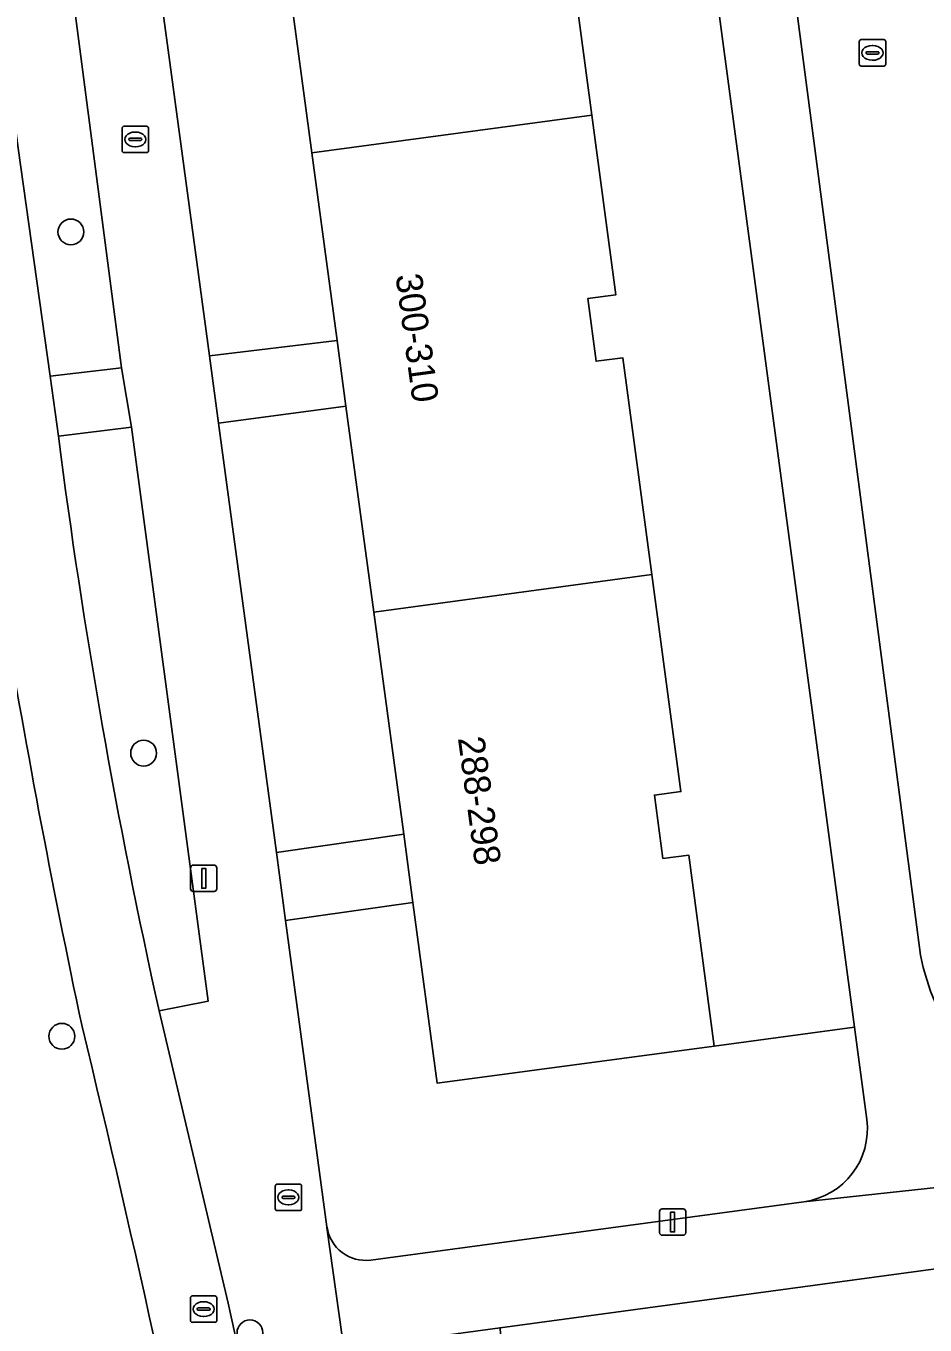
# Model space of a CAD drawing. Extents: x 161084 to 161928, y 385354 to 386522.
# Drawn here: x 161241.07 to 161275.12, y 385446.78 to 385495.94 of the extents above; entities that cross this region are included whole.
import ezdxf

# ---------------------------------------------------------------- set-up
doc = ezdxf.new("R2010")
doc.units = 0
for name, color, linetype in [('IMGEO_Berm_groen', 7, 'Continuous'), ('IMGEO_Boom', 7, 'Continuous'), ('IMGEO_Brandkraan', 7, 'Continuous'), ('IMGEO_Fietspad_gesloten', 7, 'Continuous'), ('IMGEO_Groenvoorziening', 7, 'Continuous'), ('IMGEO_Lichtmast', 7, 'Continuous'), ('IMGEO_Pand', 7, 'Continuous'), ('IMGEO_Pand_nummerreeks', 7, 'Continuous'), ('IMGEO_Rijbaan_lokaal_open', 7, 'Continuous'), ('IMGEO_Rioolput', 7, 'Continuous'), ('IMGEO_Voetpad_open', 7, 'Continuous')]:
    doc.layers.add(name, color=color, linetype=linetype)

msp = doc.modelspace()

# ---------------------------------------------------------------- linework, layer by layer
at = {"layer": 'IMGEO_Berm_groen'}
msp.add_lwpolyline([(161242.894, 385496.715), (161240.093, 385496.459), (161240.767, 385491.32), (161241.98, 385482.691), (161244.69, 385483.009)], close=True, dxfattribs=at)
for points in [[(161245.058, 385480.755), (161242.298, 385480.414)], [(161246.11, 385458.67), (161247.973, 385459.037), (161245.058, 385480.755)]]:
    msp.add_lwpolyline(points, dxfattribs=at)
for centre, radius, start, end in [((161587.634, 385531.473), 352.174, 186.63173, 192.02935), ((161481.847, 385511.204), 241.52, 187.32421, 192.56305), ((160597.131, 385302.223), 664.595, 11.345716, 13.562529)]:
    msp.add_arc(centre, radius, start, end, dxfattribs=at)
at = {"layer": 'IMGEO_Boom'}
for centre in [(161242.769, 385488.147), (161245.523, 385468.424), (161242.426, 385457.706), (161249.55, 385446.482)]:
    msp.add_circle(centre, 0.489, dxfattribs=at)
at = {"layer": 'IMGEO_Brandkraan'}
for p, q in [((161244.707, 385491.222), (161244.707, 385492.074)), ((161244.782, 385492.148), (161245.634, 385492.148)), ((161245.708, 385492.074), (161245.708, 385491.222)), ((161244.966, 385491.642), (161244.966, 385491.654)), ((161245.404, 385491.605), (161245.006, 385491.605)), ((161245.009, 385491.691), (161245.407, 385491.691)), ((161245.195, 385491.928), (161245.22, 385491.928)), ((161245.45, 385491.654), (161245.45, 385491.642)), ((161245.634, 385491.148), (161244.782, 385491.148)), ((161245.218, 385491.368), (161245.193, 385491.368)), ((161250.505, 385451.185), (161250.505, 385452.037)), ((161250.58, 385452.111), (161251.432, 385452.111)), ((161250.807, 385451.654), (161251.205, 385451.654)), ((161250.993, 385451.891), (161251.018, 385451.891)), ((161251.506, 385452.037), (161251.506, 385451.185)), ((161250.764, 385451.605), (161250.764, 385451.617)), ((161251.202, 385451.568), (161250.804, 385451.568)), ((161251.016, 385451.331), (161250.991, 385451.331)), ((161251.248, 385451.617), (161251.248, 385451.605)), ((161251.432, 385451.111), (161250.58, 385451.111))]:
    msp.add_line(p, q, dxfattribs=at)
for points in [[(161244.707, 385491.222), (161244.707, 385492.074)], [(161244.782, 385492.148), (161245.634, 385492.148)], [(161245.708, 385492.074), (161245.708, 385491.222)], [(161245.634, 385491.148), (161244.782, 385491.148)], [(161250.505, 385451.185), (161250.505, 385452.037)], [(161250.58, 385452.111), (161251.432, 385452.111)], [(161251.506, 385452.037), (161251.506, 385451.185)], [(161251.432, 385451.111), (161250.58, 385451.111)]]:
    msp.add_lwpolyline(points, dxfattribs=at)
for centre, radius, start, end in [((161244.784, 385492.072), 0.0765, 91.552, 178.448), ((161244.784, 385492.072), 0.0765, 91.552, 178.448), ((161245.632, 385492.072), 0.0765, 1.552, 88.448), ((161245.632, 385492.072), 0.0765, 1.552, 88.448), ((161245.006, 385491.651), 0.0403, 85.8775, 175.7526), ((161245.003, 385491.641), 0.0366, 178.938, 274.7102), ((161245.407, 385491.648), 0.043, 264.8664, 352.4533), ((161245.411, 385491.653), 0.0386, 1.7309, 96.639), ((161244.784, 385491.224), 0.0765, 181.552, 268.448), ((161244.784, 385491.224), 0.0765, 181.552, 268.448), ((161245.632, 385491.224), 0.0765, 271.552, 358.448), ((161245.632, 385491.224), 0.0765, 271.552, 358.448), ((161250.582, 385452.035), 0.0765, 91.552, 178.448), ((161250.582, 385452.035), 0.0765, 91.552, 178.448), ((161250.804, 385451.614), 0.0403, 85.8775, 175.7526), ((161251.209, 385451.616), 0.0386, 1.7309, 96.639), ((161251.43, 385452.035), 0.0765, 1.552, 88.448), ((161251.43, 385452.035), 0.0765, 1.552, 88.448), ((161250.582, 385451.187), 0.0765, 181.552, 268.448), ((161250.582, 385451.187), 0.0765, 181.552, 268.448), ((161250.801, 385451.604), 0.0366, 178.938, 274.7102), ((161251.205, 385451.611), 0.043, 264.8664, 352.4533), ((161251.43, 385451.187), 0.0765, 271.552, 358.448), ((161251.43, 385451.187), 0.0765, 271.552, 358.448)]:
    msp.add_arc(centre, radius, start, end, dxfattribs=at)
for centre, major_axis, ratio, start_param, end_param in [((161245.194, 385491.648), (-0.387, 0.002), 0.722429, 4.712389, 7.853982), ((161245.219, 385491.648), (-0.39, 0.002), 0.717154, 1.570796, 4.712389), ((161250.992, 385451.611), (-0.387, 0.002), 0.722429, 4.712389, 7.853982), ((161251.017, 385451.611), (-0.39, 0.002), 0.717154, 1.570796, 4.712389)]:
    msp.add_ellipse(centre, major_axis=major_axis, ratio=ratio, start_param=start_param, end_param=end_param, dxfattribs=at)
at = {"layer": 'IMGEO_Fietspad_gesloten'}
for points in [[(161242.298, 385480.414), (161241.98, 385482.691), (161240.767, 385491.32), (161240.093, 385496.459), (161239.704, 385499.023), (161237.566, 385515.337), (161237.287, 385517.684), (161235.413, 385531.351), (161235.077, 385534.001), (161232.276, 385555.284), (161231.897, 385557.917), (161228.109, 385586.465), (161227.827, 385589.03), (161225.123, 385609.586), (161224.779, 385612.123), (161222.982, 385625.806), (161222.666, 385628.298)], [(161261.939, 385371.83), (161261.708, 385373.229), (161261.121, 385376.774), (161251.747, 385433.067), (161251.01, 385436.86), (161250.012, 385441.75), (161248.719, 385447.607), (161246.11, 385458.67)]]:
    msp.add_lwpolyline(points, dxfattribs=at)
for centre, radius, start, end in [((161587.634, 385531.473), 352.174, 186.63173, 192.02935), ((161481.847, 385511.204), 241.52, 187.32421, 192.56305), ((160597.131, 385302.223), 664.595, 11.345716, 13.562529)]:
    msp.add_arc(centre, radius, start, end, dxfattribs=at)
at = {"layer": 'IMGEO_Groenvoorziening'}
for points in [[(161251.892, 385491.138), (161250.992, 385497.81), (161246.158, 385497.183), (161248.012, 385483.457), (161252.85, 385484.037)], [(161254.237, 385473.757), (161253.184, 385481.559), (161248.356, 385480.914), (161250.551, 385464.667), (161255.371, 385465.352)]]:
    msp.add_lwpolyline(points, close=True, dxfattribs=at)
for points in [[(161272.909, 385454.562), (161272.44, 385458.049), (161267.136, 385457.336), (161256.643, 385455.93), (161255.72, 385462.769), (161250.899, 385462.085), (161252.464, 385450.5)], [(161254.128, 385449.24), (161270.523, 385451.445)]]:
    msp.add_lwpolyline(points, dxfattribs=at)
for centre, radius, start, end in [((161270.151, 385454.201), 2.781, 277.6783, 7.455), ((161253.93, 385450.707), 1.48, 188.0422, 277.691)]:
    msp.add_arc(centre, radius, start, end, dxfattribs=at)
at = {"layer": 'IMGEO_Lichtmast'}
for p, q in [((161247.303, 385463.286), (161247.303, 385464.086)), ((161247.303, 385464.086), (161247.303, 385463.286)), ((161247.403, 385464.186), (161248.193, 385464.186)), ((161248.193, 385464.186), (161247.403, 385464.186)), ((161248.293, 385464.086), (161248.293, 385463.286)), ((161248.293, 385463.286), (161248.293, 385464.086)), ((161248.193, 385463.186), (161247.403, 385463.186)), ((161247.403, 385463.186), (161248.193, 385463.186)), ((161265.162, 385451.176), (161265.952, 385451.176)), ((161265.952, 385451.176), (161265.162, 385451.176)), ((161265.062, 385450.276), (161265.062, 385451.076)), ((161265.062, 385451.076), (161265.062, 385450.276)), ((161266.052, 385451.076), (161266.052, 385450.276)), ((161266.052, 385450.276), (161266.052, 385451.076)), ((161265.952, 385450.176), (161265.162, 385450.176)), ((161265.162, 385450.176), (161265.952, 385450.176))]:
    msp.add_line(p, q, dxfattribs=at)
for points in [[(161247.723, 385464.061), (161247.873, 385464.061), (161247.873, 385463.311), (161247.723, 385463.311), (161247.723, 385464.061)], [(161265.482, 385451.051), (161265.632, 385451.051), (161265.632, 385450.301), (161265.482, 385450.301), (161265.482, 385451.051)]]:
    msp.add_lwpolyline(points, dxfattribs=at)
for centre, start, end in [((161247.403, 385464.086), 90, 180), ((161247.403, 385464.086), 90, 180), ((161248.193, 385464.086), 0, 90), ((161248.193, 385464.086), 360, 90), ((161247.403, 385463.286), 180, 270), ((161247.403, 385463.286), 180, 270), ((161248.193, 385463.286), 270, 0), ((161248.193, 385463.286), 270, 0), ((161265.162, 385451.076), 90, 180), ((161265.162, 385451.076), 90, 180), ((161265.952, 385451.076), 0, 90), ((161265.952, 385451.076), 360, 90), ((161265.162, 385450.276), 180, 270), ((161265.162, 385450.276), 180, 270), ((161265.952, 385450.276), 270, 0), ((161265.952, 385450.276), 270, 0)]:
    msp.add_arc(centre, 0.1, start, end, dxfattribs=at)
at = {"layer": 'IMGEO_Pand'}
for points in [[(161260.145, 385501.612), (161261.196, 385501.754), (161260.088, 385509.939), (161249.547, 385508.516), (161250.654, 385500.31), (161250.696, 385500), (161250.992, 385497.81), (161251.892, 385491.138), (161262.498, 385492.569), (161261.587, 385499.368), (161260.467, 385499.219), (161260.362, 385500)], [(161263.67, 385483.387), (161262.659, 385483.251), (161262.34, 385485.628), (161263.409, 385485.771), (161262.498, 385492.569), (161251.892, 385491.138), (161252.85, 385484.037), (161253.184, 385481.559), (161254.237, 385473.757), (161264.77, 385475.179)], [(161264.866, 385466.835), (161265.87, 385466.97), (161264.77, 385475.179), (161254.237, 385473.757), (161255.371, 385465.352), (161255.72, 385462.769), (161256.643, 385455.93), (161267.136, 385457.336), (161266.167, 385464.567), (161265.187, 385464.436)]]:
    msp.add_lwpolyline(points, close=True, dxfattribs=at)
at = {"layer": 'IMGEO_Rijbaan_lokaal_open'}
msp.add_lwpolyline([(161266.507, 385524.899), (161269.803, 385499.984), (161274.939, 385460.775)], dxfattribs=at)
msp.add_arc((161284.484, 385462.782), 9.753, 191.8765, 277.4423, dxfattribs=at)
at = {"layer": 'IMGEO_Rioolput'}
for p, q in [((161272.699, 385495.424), (161273.551, 385495.424)), ((161272.624, 385494.498), (161272.624, 385495.35)), ((161272.883, 385494.918), (161272.883, 385494.93)), ((161272.926, 385494.967), (161273.324, 385494.967)), ((161273.112, 385495.204), (161273.137, 385495.204)), ((161273.367, 385494.93), (161273.367, 385494.918)), ((161273.625, 385495.35), (161273.625, 385494.498)), ((161273.551, 385494.424), (161272.699, 385494.424)), ((161273.321, 385494.881), (161272.923, 385494.881)), ((161273.135, 385494.644), (161273.11, 385494.644)), ((161247.295, 385446.956), (161247.295, 385447.808)), ((161247.37, 385447.882), (161248.222, 385447.882)), ((161248.296, 385447.808), (161248.296, 385446.956)), ((161247.554, 385447.376), (161247.554, 385447.388)), ((161247.992, 385447.339), (161247.594, 385447.339)), ((161247.597, 385447.425), (161247.995, 385447.425)), ((161247.783, 385447.662), (161247.808, 385447.662)), ((161248.038, 385447.388), (161248.038, 385447.376)), ((161248.222, 385446.882), (161247.37, 385446.882)), ((161247.806, 385447.102), (161247.781, 385447.102))]:
    msp.add_line(p, q, dxfattribs=at)
for points in [[(161272.699, 385495.424), (161273.551, 385495.424)], [(161272.624, 385494.498), (161272.624, 385495.35)], [(161273.625, 385495.35), (161273.625, 385494.498)], [(161273.551, 385494.424), (161272.699, 385494.424)], [(161247.295, 385446.956), (161247.295, 385447.808)], [(161247.37, 385447.882), (161248.222, 385447.882)], [(161248.296, 385447.808), (161248.296, 385446.956)], [(161248.222, 385446.882), (161247.37, 385446.882)]]:
    msp.add_lwpolyline(points, dxfattribs=at)
for centre, radius, start, end in [((161272.701, 385495.348), 0.0765, 91.552, 178.448), ((161272.701, 385495.348), 0.0765, 91.552, 178.448), ((161273.549, 385495.348), 0.0765, 1.552, 88.448), ((161273.549, 385495.348), 0.0765, 1.552, 88.448), ((161272.923, 385494.927), 0.0403, 85.8775, 175.7526), ((161272.92, 385494.917), 0.0366, 178.938, 274.7102), ((161273.324, 385494.924), 0.043, 264.8664, 352.4533), ((161273.328, 385494.929), 0.0386, 1.7309, 96.639), ((161272.701, 385494.5), 0.0765, 181.552, 268.448), ((161272.701, 385494.5), 0.0765, 181.552, 268.448), ((161273.549, 385494.5), 0.0765, 271.552, 358.448), ((161273.549, 385494.5), 0.0765, 271.552, 358.448), ((161247.372, 385447.806), 0.0765, 91.552, 178.448), ((161247.372, 385447.806), 0.0765, 91.552, 178.448), ((161248.22, 385447.806), 0.0765, 1.552, 88.448), ((161248.22, 385447.806), 0.0765, 1.552, 88.448), ((161247.594, 385447.385), 0.0403, 85.8775, 175.7526), ((161247.591, 385447.375), 0.0366, 178.938, 274.7102), ((161247.995, 385447.382), 0.043, 264.8664, 352.4533), ((161247.999, 385447.387), 0.0386, 1.7309, 96.639), ((161247.372, 385446.958), 0.0765, 181.552, 268.448), ((161247.372, 385446.958), 0.0765, 181.552, 268.448), ((161248.22, 385446.958), 0.0765, 271.552, 358.448), ((161248.22, 385446.958), 0.0765, 271.552, 358.448)]:
    msp.add_arc(centre, radius, start, end, dxfattribs=at)
for centre, major_axis, ratio, start_param, end_param in [((161273.111, 385494.924), (-0.387, 0.002), 0.722429, 4.712389, 7.853982), ((161273.136, 385494.924), (-0.39, 0.002), 0.717154, 1.570796, 4.712389), ((161247.782, 385447.382), (-0.387, 0.002), 0.722429, 4.712389, 7.853982), ((161247.807, 385447.382), (-0.39, 0.002), 0.717154, 1.570796, 4.712389)]:
    msp.add_ellipse(centre, major_axis=major_axis, ratio=ratio, start_param=start_param, end_param=end_param, dxfattribs=at)
at = {"layer": 'IMGEO_Voetpad_open'}
for points in [[(161239.748, 385546.589), (161236.498, 385546.189), (161238.063, 385534.381), (161238.25, 385531.707), (161240.162, 385518.052), (161240.406, 385515.739), (161242.543, 385499.354), (161242.894, 385496.715), (161244.69, 385483.009), (161245.058, 385480.755), (161247.973, 385459.037), (161246.11, 385458.67), (161248.719, 385447.607), (161250.012, 385441.75), (161251.01, 385436.86), (161251.747, 385433.067), (161261.121, 385376.774), (161261.708, 385373.229), (161261.939, 385371.83)], [(161253.495, 385443.122), (161252.465, 385450.476), (161252.464, 385450.5), (161250.899, 385462.085), (161250.551, 385464.667), (161248.356, 385480.914), (161248.012, 385483.457), (161246.158, 385497.183), (161245.825, 385499.649), (161245.778, 385500), (161243.615, 385516.012), (161243.265, 385518.603), (161241.77, 385529.671), (161241.743, 385529.794), (161241.067, 385536.656), (161239.748, 385546.589)], [(161262.572, 385531.961), (161263.051, 385528.333), (161266.836, 385500), (161272.44, 385458.049), (161272.909, 385454.562)], [(161274.939, 385460.775), (161269.803, 385499.984), (161266.507, 385524.899)], [(161261.587, 385499.368), (161262.498, 385492.569), (161263.409, 385485.771), (161262.34, 385485.628), (161262.659, 385483.251), (161263.67, 385483.387), (161264.77, 385475.179), (161265.87, 385466.97), (161264.866, 385466.835), (161265.187, 385464.436), (161266.167, 385464.567), (161267.136, 385457.336), (161272.44, 385458.049), (161266.836, 385500)], [(161313.476, 385456.851), (161285.747, 385453.111), (161285.597, 385453.074), (161270.523, 385451.445), (161254.128, 385449.24)], [(161255.941, 385446.262), (161259.021, 385446.679), (161311.962, 385453.841), (161313.28, 385453.877)], [(161270.523, 385451.445), (161285.597, 385453.074), (161285.747, 385453.111)], [(161252.464, 385450.5), (161252.465, 385450.476), (161253.495, 385443.122), (161253.53, 385442.999)]]:
    msp.add_lwpolyline(points, dxfattribs=at)
for points in [[(161252.85, 385484.037), (161248.012, 385483.457), (161248.356, 385480.914), (161253.184, 385481.559)], [(161244.69, 385483.009), (161241.98, 385482.691), (161242.298, 385480.414), (161245.058, 385480.755)], [(161255.371, 385465.352), (161250.551, 385464.667), (161250.899, 385462.085), (161255.72, 385462.769)], [(161311.962, 385453.841), (161259.021, 385446.679), (161259.203, 385443.289), (161266.399, 385443.672), (161266.456, 385442.605), (161268.92, 385442.736), (161268.867, 385443.744), (161277.131, 385444.184), (161285.396, 385444.625), (161285.452, 385443.586), (161287.852, 385443.714), (161287.803, 385444.643), (161295.975, 385445.04), (161304.147, 385445.437), (161304.195, 385444.453), (161306.528, 385444.567), (161306.48, 385445.551), (161313.53, 385445.893), (161313.28, 385453.877)]]:
    msp.add_lwpolyline(points, close=True, dxfattribs=at)
for centre, radius, start, end in [((161284.484, 385462.782), 9.753, 191.8765, 277.4423), ((161270.151, 385454.201), 2.781, 277.6783, 7.455), ((161253.93, 385450.707), 1.48, 188.0422, 277.691)]:
    msp.add_arc(centre, radius, start, end, dxfattribs=at)

# ---------------------------------------------------------------- texts
at = {"layer": 'IMGEO_Pand_nummerreeks'}
for s, p in [('300-310', (161255.06, 385486.506)), ('288-298', (161257.423, 385468.993))]:
    msp.add_text(s, height=1, rotation=277.6832, dxfattribs=at).set_placement(p)

doc.saveas('drawing.dxf')
